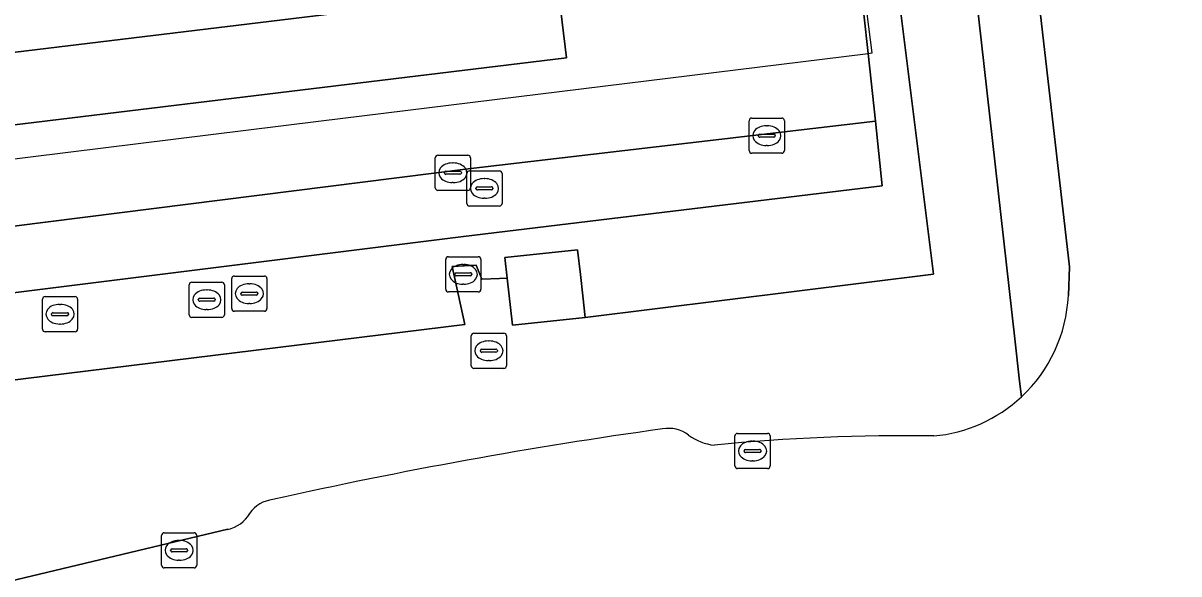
# Model space of a CAD drawing. Extents: x 161477 to 163040, y 383680 to 384871.
# Drawn here: x 162196.28 to 162229.13, y 384102.58 to 384118.24 of the extents above; entities that cross this region are included whole.
import ezdxf

# ---------------------------------------------------------------- set-up
doc = ezdxf.new("R2010")
doc.units = 0
for name, color, linetype in [('IMGEO_Groenvoorziening', 7, 'Continuous'), ('IMGEO_Haag', 7, 'Continuous'), ('IMGEO_Kolk', 7, 'Continuous'), ('IMGEO_Pand_overbouw', 7, 'Continuous'), ('IMGEO_Rijbaan_lokaal_open', 7, 'Continuous'), ('IMGEO_Rioolput', 7, 'Continuous'), ('IMGEO_Voetpad_gesloten', 7, 'Continuous'), ('IMGEO_Voetpad_open', 7, 'Continuous')]:
    doc.layers.add(name, color=color, linetype=linetype)

msp = doc.modelspace()

# ---------------------------------------------------------------- linework, layer by layer
at = {"layer": 'IMGEO_Groenvoorziening'}
for points in [[(162224.655, 384107.612), (162224.605, 384108.056), (162224.469, 384109.266), (162223.122, 384121.217), (162222.907, 384123.555), (162222.878, 384126.506), (162222.955, 384130.999), (162222.932, 384135.463), (162219.324, 384135.09), (162219.38, 384134.588), (162220.805, 384121.954), (162222.157, 384111.105), (162212.258, 384109.867), (162210.187, 384109.648), (162210.034, 384110.991), (162209.819, 384110.982), (162209.317, 384110.962), (162209.156, 384111.352), (162208.476, 384111.316), (162208.839, 384109.666), (162179.634, 384106.083), (162180.462, 384099.981)], [(162179.634, 384106.083), (162208.839, 384109.666), (162208.476, 384111.316), (162209.156, 384111.352), (162209.317, 384110.962), (162209.819, 384110.982), (162210.034, 384110.991), (162209.968, 384111.574), (162212.039, 384111.793), (162212.119, 384111.09), (162212.188, 384110.486), (162212.258, 384109.867), (162222.157, 384111.105), (162220.805, 384121.954)], [(162220.178, 384118.494), (162220.3, 384117.375), (162220.511, 384115.448), (162220.698, 384113.607), (162208.8, 384112.17), (162179.332, 384108.485)], [(162193.32, 384101.754), (162202.095, 384103.847)]]:
    msp.add_lwpolyline(points, dxfattribs=at)
for centre, radius, start, end in [((162221.783, 384110.699), 4.216, 275.1808, 312.9319), ((162233.717, 383968.777), 139.264, 97.94955, 102.58183), ((162214.628, 384105.799), 0.919, 51.877, 100.7448), ((162216.113, 384107.806), 1.578, 234.4744, 263.304), ((162221.293, 384052.713), 53.795, 89.0718, 95.7222), ((162203.489, 384103.763), 0.939, 96.6156, 145.2101), ((162201.914, 384104.752), 0.923, 281.3054, 330.618)]:
    msp.add_arc(centre, radius, start, end, dxfattribs=at)
at = {"layer": 'IMGEO_Haag'}
for points in [[(162179.634, 384106.083), (162208.839, 384109.666), (162208.476, 384111.316), (162209.156, 384111.352), (162209.317, 384110.962), (162209.819, 384110.982), (162210.034, 384110.991), (162209.968, 384111.574), (162212.039, 384111.793), (162212.119, 384111.09), (162212.188, 384110.486), (162212.258, 384109.867), (162222.157, 384111.105), (162220.805, 384121.954)], [(162220.178, 384118.494), (162220.3, 384117.375), (162220.511, 384115.448), (162220.698, 384113.607), (162208.8, 384112.17), (162179.332, 384108.485)]]:
    msp.add_lwpolyline(points, dxfattribs=at)
at = {"layer": 'IMGEO_Kolk'}
for p, q in [((162216.514, 384105.649), (162216.514, 384106.501)), ((162216.589, 384106.575), (162217.441, 384106.575)), ((162217.002, 384106.355), (162217.027, 384106.355)), ((162217.515, 384106.501), (162217.515, 384105.649)), ((162216.773, 384106.069), (162216.773, 384106.081)), ((162217.211, 384106.032), (162216.813, 384106.032)), ((162216.816, 384106.118), (162217.214, 384106.118)), ((162217.257, 384106.081), (162217.257, 384106.069)), ((162217.025, 384105.795), (162217, 384105.795)), ((162217.441, 384105.575), (162216.589, 384105.575)), ((162200.288, 384103.75), (162201.14, 384103.75)), ((162200.213, 384102.824), (162200.213, 384103.676)), ((162200.701, 384103.53), (162200.726, 384103.53)), ((162201.214, 384103.676), (162201.214, 384102.824)), ((162200.472, 384103.244), (162200.472, 384103.256)), ((162200.91, 384103.207), (162200.512, 384103.207)), ((162200.515, 384103.293), (162200.913, 384103.293)), ((162200.956, 384103.256), (162200.956, 384103.244)), ((162201.14, 384102.75), (162200.288, 384102.75)), ((162200.724, 384102.97), (162200.699, 384102.97))]:
    msp.add_line(p, q, dxfattribs=at)
for points in [[(162216.514, 384105.649), (162216.514, 384106.501)], [(162216.589, 384106.575), (162217.441, 384106.575)], [(162217.515, 384106.501), (162217.515, 384105.649)], [(162217.441, 384105.575), (162216.589, 384105.575)], [(162200.288, 384103.75), (162201.14, 384103.75)], [(162200.213, 384102.824), (162200.213, 384103.676)], [(162201.214, 384103.676), (162201.214, 384102.824)], [(162201.14, 384102.75), (162200.288, 384102.75)]]:
    msp.add_lwpolyline(points, dxfattribs=at)
for centre, radius, start, end in [((162216.591, 384106.499), 0.0765, 91.552, 178.448), ((162216.591, 384106.499), 0.0765, 91.552, 178.448), ((162217.439, 384106.499), 0.0765, 1.552, 88.448), ((162217.439, 384106.499), 0.0765, 1.552, 88.448), ((162216.813, 384106.078), 0.0403, 85.8775, 175.7526), ((162216.81, 384106.068), 0.0366, 178.938, 274.7102), ((162217.214, 384106.075), 0.043, 264.8664, 352.4533), ((162217.218, 384106.08), 0.0386, 1.7309, 96.639), ((162216.591, 384105.651), 0.0765, 181.552, 268.448), ((162216.591, 384105.651), 0.0765, 181.552, 268.448), ((162217.439, 384105.651), 0.0765, 271.552, 358.448), ((162217.439, 384105.651), 0.0765, 271.552, 358.448), ((162200.29, 384103.674), 0.0765, 91.552, 178.448), ((162200.29, 384103.674), 0.0765, 91.552, 178.448), ((162201.138, 384103.674), 0.0765, 1.552, 88.448), ((162201.138, 384103.674), 0.0765, 1.552, 88.448), ((162200.512, 384103.253), 0.0403, 85.8775, 175.7526), ((162200.509, 384103.243), 0.0366, 178.938, 274.7102), ((162200.913, 384103.25), 0.043, 264.8664, 352.4533), ((162200.917, 384103.255), 0.0386, 1.7309, 96.639), ((162200.29, 384102.826), 0.0765, 181.552, 268.448), ((162200.29, 384102.826), 0.0765, 181.552, 268.448), ((162201.138, 384102.826), 0.0765, 271.552, 358.448), ((162201.138, 384102.826), 0.0765, 271.552, 358.448)]:
    msp.add_arc(centre, radius, start, end, dxfattribs=at)
for centre, major_axis, ratio, start_param, end_param in [((162217.001, 384106.075), (-0.387, 0.002), 0.722429, 4.712389, 7.853982), ((162217.026, 384106.075), (-0.39, 0.002), 0.717154, 1.570796, 4.712389), ((162200.7, 384103.25), (-0.387, 0.002), 0.722429, 4.712389, 7.853982), ((162200.725, 384103.25), (-0.39, 0.002), 0.717154, 1.570796, 4.712389)]:
    msp.add_ellipse(centre, major_axis=major_axis, ratio=ratio, start_param=start_param, end_param=end_param, dxfattribs=at)
at = {"layer": 'IMGEO_Pand_overbouw'}
msp.add_lwpolyline([(162219.068, 384128.293), (162218.873, 384129.881), (162218.245, 384134.978), (162218.11, 384136.078), (162218.036, 384136.069), (162196.646, 384133.407), (162191.119, 384132.719), (162174.229, 384130.618), (162173.837, 384130.569), (162168.116, 384129.857), (162169.049, 384122.85), (162170.477, 384111.232), (162173.756, 384111.636), (162174.149, 384111.685), (162176.134, 384111.93), (162176.526, 384111.978), (162193.416, 384114.06), (162204.679, 384115.449), (162220.3, 384117.375), (162220.411, 384117.389), (162220.274, 384118.505), (162220.026, 384120.514)], close=True, dxfattribs=at)
at = {"layer": 'IMGEO_Rijbaan_lokaal_open'}
for points in [[(162235.659, 384180.817), (162227.845, 384180.839), (162227.776, 384178.207), (162226.299, 384178.227), (162226.265, 384165.034), (162226.305, 384154.727), (162226.252, 384149.109), (162226.233, 384148.095), (162224.658, 384141.329), (162224.639, 384138.36), (162224.67, 384133.303), (162224.667, 384130.41), (162224.668, 384128.407), (162224.57, 384126.394), (162224.744, 384122.399), (162225.006, 384120.133), (162226.022, 384111.309), (162225.992, 384110.495)], [(162202.095, 384103.847), (162193.32, 384101.754)]]:
    msp.add_lwpolyline(points, dxfattribs=at)
for centre, radius, start, end in [((162221.784, 384110.695), 4.212, 312.9591, 357.2816), ((162221.783, 384110.699), 4.216, 275.1808, 312.9319), ((162233.717, 383968.777), 139.264, 97.94955, 102.58183), ((162214.628, 384105.799), 0.919, 51.877, 100.7448), ((162216.113, 384107.806), 1.578, 234.4744, 263.304), ((162221.293, 384052.713), 53.795, 89.0718, 95.7222), ((162203.489, 384103.763), 0.939, 96.6156, 145.2101), ((162201.914, 384104.752), 0.923, 281.3054, 330.618)]:
    msp.add_arc(centre, radius, start, end, dxfattribs=at)
at = {"layer": 'IMGEO_Rioolput'}
for p, q in [((162216.993, 384115.538), (162217.845, 384115.538)), ((162216.918, 384114.612), (162216.918, 384115.464)), ((162217.406, 384115.318), (162217.431, 384115.318)), ((162217.919, 384115.464), (162217.919, 384114.612)), ((162217.177, 384115.032), (162217.177, 384115.044)), ((162217.615, 384114.995), (162217.217, 384114.995)), ((162217.22, 384115.081), (162217.618, 384115.081)), ((162217.661, 384115.044), (162217.661, 384115.032)), ((162217.845, 384114.538), (162216.993, 384114.538)), ((162217.429, 384114.758), (162217.404, 384114.758)), ((162207.993, 384113.556), (162207.993, 384114.408)), ((162208.068, 384114.482), (162208.92, 384114.482)), ((162208.481, 384114.262), (162208.506, 384114.262)), ((162208.994, 384114.408), (162208.994, 384113.556)), ((162208.252, 384113.976), (162208.252, 384113.988)), ((162208.69, 384113.939), (162208.292, 384113.939)), ((162208.295, 384114.025), (162208.693, 384114.025)), ((162208.736, 384113.988), (162208.736, 384113.976)), ((162208.892, 384113.111), (162208.892, 384113.963)), ((162208.967, 384114.037), (162209.819, 384114.037)), ((162209.893, 384113.963), (162209.893, 384113.111)), ((162208.504, 384113.702), (162208.479, 384113.702)), ((162209.194, 384113.58), (162209.592, 384113.58)), ((162209.38, 384113.817), (162209.405, 384113.817)), ((162208.92, 384113.482), (162208.068, 384113.482)), ((162209.151, 384113.531), (162209.151, 384113.543)), ((162209.589, 384113.494), (162209.191, 384113.494)), ((162209.403, 384113.257), (162209.378, 384113.257)), ((162209.635, 384113.543), (162209.635, 384113.531)), ((162209.819, 384113.037), (162208.967, 384113.037)), ((162208.366, 384111.596), (162209.218, 384111.596)), ((162208.291, 384110.67), (162208.291, 384111.522)), ((162208.779, 384111.376), (162208.804, 384111.376)), ((162209.292, 384111.522), (162209.292, 384110.67)), ((162202.209, 384110.121), (162202.209, 384110.973)), ((162202.284, 384111.047), (162203.136, 384111.047)), ((162203.21, 384110.973), (162203.21, 384110.121)), ((162208.55, 384111.09), (162208.55, 384111.102)), ((162208.988, 384111.053), (162208.59, 384111.053)), ((162208.593, 384111.139), (162208.991, 384111.139)), ((162209.034, 384111.102), (162209.034, 384111.09)), ((162200.999, 384109.947), (162200.999, 384110.799)), ((162201.074, 384110.873), (162201.926, 384110.873)), ((162201.487, 384110.653), (162201.512, 384110.653)), ((162202, 384110.799), (162202, 384109.947)), ((162202.697, 384110.827), (162202.722, 384110.827)), ((162209.218, 384110.596), (162208.366, 384110.596)), ((162208.802, 384110.816), (162208.777, 384110.816)), ((162196.827, 384109.537), (162196.827, 384110.389)), ((162196.902, 384110.463), (162197.754, 384110.463)), ((162197.828, 384110.389), (162197.828, 384109.537)), ((162201.258, 384110.367), (162201.258, 384110.379)), ((162201.696, 384110.33), (162201.298, 384110.33)), ((162201.301, 384110.416), (162201.699, 384110.416)), ((162201.742, 384110.379), (162201.742, 384110.367)), ((162202.468, 384110.541), (162202.468, 384110.553)), ((162202.906, 384110.504), (162202.508, 384110.504)), ((162202.511, 384110.59), (162202.909, 384110.59)), ((162202.72, 384110.267), (162202.695, 384110.267)), ((162202.952, 384110.553), (162202.952, 384110.541)), ((162197.086, 384109.957), (162197.086, 384109.969)), ((162197.129, 384110.006), (162197.527, 384110.006)), ((162197.315, 384110.243), (162197.34, 384110.243)), ((162197.57, 384109.969), (162197.57, 384109.957)), ((162201.51, 384110.093), (162201.485, 384110.093)), ((162203.136, 384110.047), (162202.284, 384110.047)), ((162197.524, 384109.92), (162197.126, 384109.92)), ((162197.338, 384109.683), (162197.313, 384109.683)), ((162201.926, 384109.873), (162201.074, 384109.873)), ((162197.754, 384109.463), (162196.902, 384109.463)), ((162209.018, 384108.496), (162209.018, 384109.348)), ((162209.093, 384109.422), (162209.945, 384109.422)), ((162210.019, 384109.348), (162210.019, 384108.496)), ((162209.32, 384108.965), (162209.718, 384108.965)), ((162209.506, 384109.202), (162209.531, 384109.202)), ((162209.277, 384108.916), (162209.277, 384108.928)), ((162209.715, 384108.879), (162209.317, 384108.879)), ((162209.529, 384108.642), (162209.504, 384108.642)), ((162209.761, 384108.928), (162209.761, 384108.916)), ((162209.945, 384108.422), (162209.093, 384108.422))]:
    msp.add_line(p, q, dxfattribs=at)
for points in [[(162216.993, 384115.538), (162217.845, 384115.538)], [(162216.918, 384114.612), (162216.918, 384115.464)], [(162217.919, 384115.464), (162217.919, 384114.612)], [(162217.845, 384114.538), (162216.993, 384114.538)], [(162207.993, 384113.556), (162207.993, 384114.408)], [(162208.068, 384114.482), (162208.92, 384114.482)], [(162208.994, 384114.408), (162208.994, 384113.556)], [(162208.892, 384113.111), (162208.892, 384113.963)], [(162208.967, 384114.037), (162209.819, 384114.037)], [(162209.893, 384113.963), (162209.893, 384113.111)], [(162208.92, 384113.482), (162208.068, 384113.482)], [(162209.819, 384113.037), (162208.967, 384113.037)], [(162208.366, 384111.596), (162209.218, 384111.596)], [(162208.291, 384110.67), (162208.291, 384111.522)], [(162209.292, 384111.522), (162209.292, 384110.67)], [(162202.209, 384110.121), (162202.209, 384110.973)], [(162202.284, 384111.047), (162203.136, 384111.047)], [(162203.21, 384110.973), (162203.21, 384110.121)], [(162200.999, 384109.947), (162200.999, 384110.799)], [(162201.074, 384110.873), (162201.926, 384110.873)], [(162202, 384110.799), (162202, 384109.947)], [(162209.218, 384110.596), (162208.366, 384110.596)], [(162196.827, 384109.537), (162196.827, 384110.389)], [(162196.902, 384110.463), (162197.754, 384110.463)], [(162197.828, 384110.389), (162197.828, 384109.537)], [(162203.136, 384110.047), (162202.284, 384110.047)], [(162201.926, 384109.873), (162201.074, 384109.873)], [(162197.754, 384109.463), (162196.902, 384109.463)], [(162209.018, 384108.496), (162209.018, 384109.348)], [(162209.093, 384109.422), (162209.945, 384109.422)], [(162210.019, 384109.348), (162210.019, 384108.496)], [(162209.945, 384108.422), (162209.093, 384108.422)]]:
    msp.add_lwpolyline(points, dxfattribs=at)
for centre, radius, start, end in [((162216.995, 384115.462), 0.0765, 91.552, 178.448), ((162216.995, 384115.462), 0.0765, 91.552, 178.448), ((162217.843, 384115.462), 0.0765, 1.552, 88.448), ((162217.843, 384115.462), 0.0765, 1.552, 88.448), ((162217.217, 384115.041), 0.0403, 85.8775, 175.7526), ((162217.214, 384115.031), 0.0366, 178.938, 274.7102), ((162217.618, 384115.038), 0.043, 264.8664, 352.4533), ((162217.622, 384115.043), 0.0386, 1.7309, 96.639), ((162216.995, 384114.614), 0.0765, 181.552, 268.448), ((162216.995, 384114.614), 0.0765, 181.552, 268.448), ((162217.843, 384114.614), 0.0765, 271.552, 358.448), ((162217.843, 384114.614), 0.0765, 271.552, 358.448), ((162208.07, 384114.406), 0.0765, 91.552, 178.448), ((162208.07, 384114.406), 0.0765, 91.552, 178.448), ((162208.918, 384114.406), 0.0765, 1.552, 88.448), ((162208.918, 384114.406), 0.0765, 1.552, 88.448), ((162208.292, 384113.985), 0.0403, 85.8775, 175.7526), ((162208.289, 384113.975), 0.0366, 178.938, 274.7102), ((162208.693, 384113.982), 0.043, 264.8664, 352.4533), ((162208.697, 384113.987), 0.0386, 1.7309, 96.639), ((162208.969, 384113.961), 0.0765, 91.552, 178.448), ((162208.969, 384113.961), 0.0765, 91.552, 178.448), ((162209.817, 384113.961), 0.0765, 1.552, 88.448), ((162209.817, 384113.961), 0.0765, 1.552, 88.448), ((162208.07, 384113.558), 0.0765, 181.552, 268.448), ((162208.07, 384113.558), 0.0765, 181.552, 268.448), ((162208.918, 384113.558), 0.0765, 271.552, 358.448), ((162208.918, 384113.558), 0.0765, 271.552, 358.448), ((162209.191, 384113.54), 0.0403, 85.8775, 175.7526), ((162209.596, 384113.542), 0.0386, 1.7309, 96.639), ((162209.188, 384113.53), 0.0366, 178.938, 274.7102), ((162209.592, 384113.537), 0.043, 264.8664, 352.4533), ((162208.969, 384113.113), 0.0765, 181.552, 268.448), ((162208.969, 384113.113), 0.0765, 181.552, 268.448), ((162209.817, 384113.113), 0.0765, 271.552, 358.448), ((162209.817, 384113.113), 0.0765, 271.552, 358.448), ((162208.368, 384111.52), 0.0765, 91.552, 178.448), ((162208.368, 384111.52), 0.0765, 91.552, 178.448), ((162209.216, 384111.52), 0.0765, 1.552, 88.448), ((162209.216, 384111.52), 0.0765, 1.552, 88.448), ((162202.286, 384110.971), 0.0765, 91.552, 178.448), ((162202.286, 384110.971), 0.0765, 91.552, 178.448), ((162203.134, 384110.971), 0.0765, 1.552, 88.448), ((162203.134, 384110.971), 0.0765, 1.552, 88.448), ((162208.59, 384111.099), 0.0403, 85.8775, 175.7526), ((162208.587, 384111.089), 0.0366, 178.938, 274.7102), ((162208.991, 384111.096), 0.043, 264.8664, 352.4533), ((162208.995, 384111.101), 0.0386, 1.7309, 96.639), ((162201.076, 384110.797), 0.0765, 91.552, 178.448), ((162201.076, 384110.797), 0.0765, 91.552, 178.448), ((162201.924, 384110.797), 0.0765, 1.552, 88.448), ((162201.924, 384110.797), 0.0765, 1.552, 88.448), ((162208.368, 384110.672), 0.0765, 181.552, 268.448), ((162208.368, 384110.672), 0.0765, 181.552, 268.448), ((162209.216, 384110.672), 0.0765, 271.552, 358.448), ((162209.216, 384110.672), 0.0765, 271.552, 358.448), ((162196.904, 384110.387), 0.0765, 91.552, 178.448), ((162196.904, 384110.387), 0.0765, 91.552, 178.448), ((162197.752, 384110.387), 0.0765, 1.552, 88.448), ((162197.752, 384110.387), 0.0765, 1.552, 88.448), ((162201.298, 384110.376), 0.0403, 85.8775, 175.7526), ((162201.295, 384110.366), 0.0366, 178.938, 274.7102), ((162201.699, 384110.373), 0.043, 264.8664, 352.4533), ((162201.703, 384110.378), 0.0386, 1.7309, 96.639), ((162202.508, 384110.55), 0.0403, 85.8775, 175.7526), ((162202.505, 384110.54), 0.0366, 178.938, 274.7102), ((162202.909, 384110.547), 0.043, 264.8664, 352.4533), ((162202.913, 384110.552), 0.0386, 1.7309, 96.639), ((162197.126, 384109.966), 0.0403, 85.8775, 175.7526), ((162197.123, 384109.956), 0.0366, 178.938, 274.7102), ((162197.527, 384109.963), 0.043, 264.8664, 352.4533), ((162197.531, 384109.968), 0.0386, 1.7309, 96.639), ((162201.076, 384109.949), 0.0765, 181.552, 268.448), ((162201.076, 384109.949), 0.0765, 181.552, 268.448), ((162201.924, 384109.949), 0.0765, 271.552, 358.448), ((162201.924, 384109.949), 0.0765, 271.552, 358.448), ((162202.286, 384110.123), 0.0765, 181.552, 268.448), ((162202.286, 384110.123), 0.0765, 181.552, 268.448), ((162203.134, 384110.123), 0.0765, 271.552, 358.448), ((162203.134, 384110.123), 0.0765, 271.552, 358.448), ((162196.904, 384109.539), 0.0765, 181.552, 268.448), ((162196.904, 384109.539), 0.0765, 181.552, 268.448), ((162197.752, 384109.539), 0.0765, 271.552, 358.448), ((162197.752, 384109.539), 0.0765, 271.552, 358.448), ((162209.095, 384109.346), 0.0765, 91.552, 178.448), ((162209.095, 384109.346), 0.0765, 91.552, 178.448), ((162209.943, 384109.346), 0.0765, 1.552, 88.448), ((162209.943, 384109.346), 0.0765, 1.552, 88.448), ((162209.317, 384108.925), 0.0403, 85.8775, 175.7526), ((162209.722, 384108.927), 0.0386, 1.7309, 96.639), ((162209.314, 384108.915), 0.0366, 178.938, 274.7102), ((162209.718, 384108.922), 0.043, 264.8664, 352.4533), ((162209.095, 384108.498), 0.0765, 181.552, 268.448), ((162209.095, 384108.498), 0.0765, 181.552, 268.448), ((162209.943, 384108.498), 0.0765, 271.552, 358.448), ((162209.943, 384108.498), 0.0765, 271.552, 358.448)]:
    msp.add_arc(centre, radius, start, end, dxfattribs=at)
for centre, major_axis, ratio, start_param, end_param in [((162217.405, 384115.038), (-0.387, 0.002), 0.722429, 4.712389, 7.853982), ((162217.43, 384115.038), (-0.39, 0.002), 0.717154, 1.570796, 4.712389), ((162208.48, 384113.982), (-0.387, 0.002), 0.722429, 4.712389, 7.853982), ((162208.505, 384113.982), (-0.39, 0.002), 0.717154, 1.570796, 4.712389), ((162209.379, 384113.537), (-0.387, 0.002), 0.722429, 4.712389, 7.853982), ((162209.404, 384113.537), (-0.39, 0.002), 0.717154, 1.570796, 4.712389), ((162208.778, 384111.096), (-0.387, 0.002), 0.722429, 4.712389, 7.853982), ((162208.803, 384111.096), (-0.39, 0.002), 0.717154, 1.570796, 4.712389), ((162201.486, 384110.373), (-0.387, 0.002), 0.722429, 4.712389, 7.853982), ((162201.511, 384110.373), (-0.39, 0.002), 0.717154, 1.570796, 4.712389), ((162202.696, 384110.547), (-0.387, 0.002), 0.722429, 4.712389, 7.853982), ((162202.721, 384110.547), (-0.39, 0.002), 0.717154, 1.570796, 4.712389), ((162197.314, 384109.963), (-0.387, 0.002), 0.722429, 4.712389, 7.853982), ((162197.339, 384109.963), (-0.39, 0.002), 0.717154, 1.570796, 4.712389), ((162209.505, 384108.922), (-0.387, 0.002), 0.722429, 4.712389, 7.853982), ((162209.53, 384108.922), (-0.39, 0.002), 0.717154, 1.570796, 4.712389)]:
    msp.add_ellipse(centre, major_axis=major_axis, ratio=ratio, start_param=start_param, end_param=end_param, dxfattribs=at)
at = {"layer": 'IMGEO_Voetpad_gesloten'}
msp.add_lwpolyline([(162212.119, 384111.09), (162212.039, 384111.793), (162209.968, 384111.574), (162210.034, 384110.991), (162210.187, 384109.648), (162212.258, 384109.867), (162212.188, 384110.486)], close=True, dxfattribs=at)
at = {"layer": 'IMGEO_Voetpad_open'}
for points in [[(162225.992, 384110.495), (162226.022, 384111.309), (162225.006, 384120.133), (162224.744, 384122.399), (162224.57, 384126.394), (162224.668, 384128.407), (162224.667, 384130.41), (162224.67, 384133.303), (162224.639, 384138.36)], [(162223.122, 384121.217), (162224.469, 384109.266), (162224.605, 384108.056), (162224.655, 384107.612)], [(162179.109, 384110.335), (162208.929, 384114.095), (162220.511, 384115.448), (162220.3, 384117.375), (162220.178, 384118.494)]]:
    msp.add_lwpolyline(points, dxfattribs=at)
for points in [[(162211.724, 384117.255), (162211.477, 384119.29), (162179.071, 384115.359), (162179.247, 384113.309)], [(162211.477, 384119.29), (162211.724, 384117.255), (162179.247, 384113.309), (162179.071, 384115.359)], [(162208.8, 384112.17), (162220.698, 384113.607), (162220.511, 384115.448), (162208.929, 384114.095), (162179.109, 384110.335), (162179.332, 384108.485)]]:
    msp.add_lwpolyline(points, close=True, dxfattribs=at)
msp.add_arc((162221.784, 384110.695), 4.212, 312.9591, 357.2816, dxfattribs=at)

doc.saveas('drawing.dxf')
